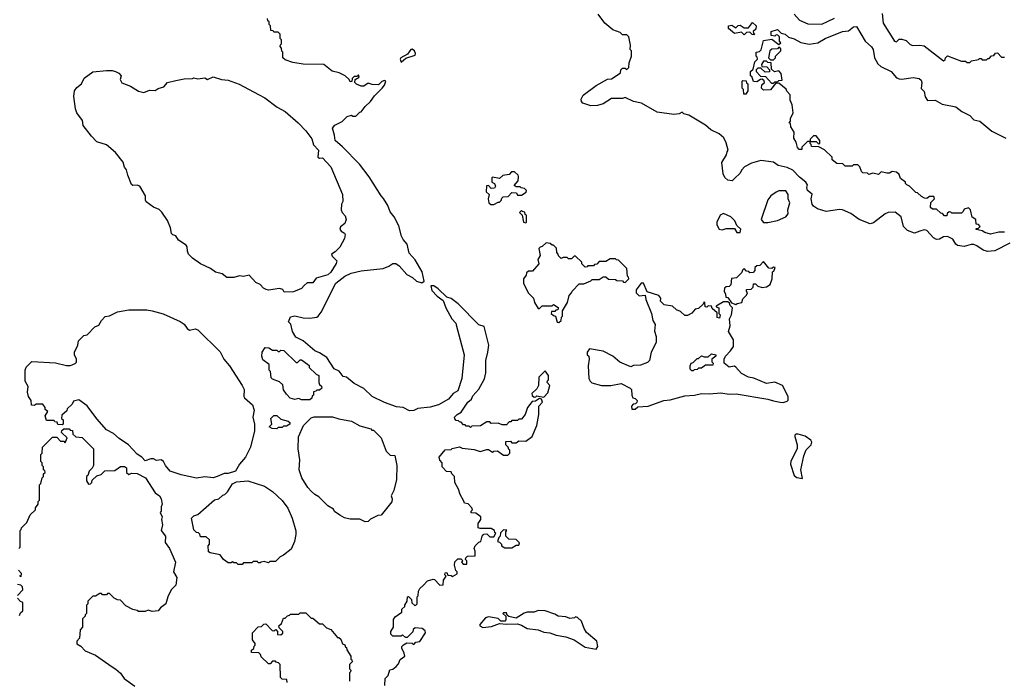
# Model space of a CAD drawing. Extents: x 1861455 to 2058065, y 200073 to 437907.
# Tile 297 of 574: x 1930097 to 1937215, y 375801 to 380580. Entities that reach past the tile are written whole.
import ezdxf

# ---------------------------------------------------------------- set-up
doc = ezdxf.new("R2010")
doc.units = 0

msp = doc.modelspace()

# ---------------------------------------------------------------- linework, layer by layer
at = {"layer": '0CON05XD'}
for points in [[(1937255, 378964.2), (1937145, 378907.1), (1937093, 378903), (1937062.2, 378912.2), (1937016.7, 378945), (1936995, 378952.9), (1936975, 378953.1), (1936925, 378938.5), (1936876.3, 378946.3), (1936864.3, 378955), (1936843.4, 378993.4), (1936805, 379010.5), (1936775, 379008.8), (1936745, 378991.8), (1936725, 378990.5), (1936702.5, 379002.5), (1936655, 379054.4), (1936635, 379059.4), (1936605, 379049.1), (1936565, 379036.1), (1936514.7, 379054.7), (1936487.1, 379085), (1936468, 379155), (1936425, 379186.9), (1936375, 379184.4), (1936353.7, 379176.3), (1936269.8, 379110.2), (1936245, 379104.1), (1936165, 379133.4), (1936105, 379177.9), (1936045.8, 379204.2), (1936023.7, 379206.3), (1935926.6, 379193.4), (1935865, 379212.9), (1935835, 379230.6), (1935825.4, 379245.4), (1935818.9, 379285), (1935826.7, 379316.7), (1935792.5, 379345), (1935786.7, 379365), (1935792, 379385), (1935780, 379405), (1935735, 379440.8), (1935685, 379492.5), (1935645, 379510.5), (1935579.2, 379525), (1935545, 379550.5), (1935455, 379562.2), (1935387, 379543), (1935337.5, 379515), (1935317.5, 379495), (1935303, 379467), (1935266.7, 379433.3), (1935246.4, 379413.6), (1935215, 379420), (1935195, 379437.5), (1935183.3, 379465), (1935173.6, 379546.4), (1935207, 379603), (1935210, 379625), (1935217.5, 379635), (1935205, 379690), (1935186.7, 379725), (1935152.5, 379755), (1935094.3, 379784.3), (1935055, 379816.2), (1934935, 379890), (1934898.3, 379898.3), (1934885, 379910), (1934865, 379900), (1934825, 379893.3), (1934705, 379911.9), (1934592.5, 379975), (1934535, 379987.1), (1934475, 380017.5), (1934455, 380009.2), (1934375, 380008.8), (1934315, 379972), (1934275, 379958.6), (1934225, 379957.1), (1934166.7, 379975), (1934157.7, 379987.7), (1934156, 380005), (1934170, 380035), (1934265, 380103.8), (1934345, 380150), (1934375, 380153.3), (1934415, 380177.5), (1934440, 380195), (1934443, 380217), (1934455, 380230), (1934475, 380230), (1934485, 380220), (1934500, 380235), (1934503, 380267), (1934520, 380315), (1934520, 380355), (1934510, 380365), (1934512.5, 380395), (1934500, 380455), (1934485, 380470), (1934455, 380470), (1934437, 380487), (1934385, 380507.5), (1934327.5, 380555), (1934279.3, 380619.3)], [(1935695, 380620), (1935735, 380576.7), (1935795, 380548.8), (1935895, 380548), (1935988.3, 380591.7)], [(1936331.2, 380625), (1936340, 380555), (1936420, 380425), (1936435, 380420), (1936455, 380440), (1936475, 380440), (1936505, 380430), (1936535, 380400), (1936553.6, 380393.6), (1936605, 380396.2), (1936635, 380390), (1936775, 380282.5), (1936788.3, 380291.7), (1936790, 380305), (1936805, 380317.5), (1936905, 380280), (1936935, 380280), (1936945, 380270), (1936965, 380270), (1936978.3, 380281.7), (1937027, 380293), (1937035, 380300), (1937048.3, 380298.3), (1937055, 380290), (1937085, 380290), (1937095, 380300), (1937105, 380300), (1937121.7, 380318.3), (1937138.3, 380321.7), (1937151.7, 380338.3), (1937165, 380340), (1937195, 380310), (1937215, 380310)], [(1933013, 376487), (1933045, 376520), (1933085, 376532.5), (1933095, 376530), (1933135, 376490), (1933158.3, 376491.7), (1933160, 376525), (1933180, 376555), (1933170, 376565), (1933171.7, 376578.3), (1933185, 376580), (1933191.7, 376561.7), (1933215, 376560), (1933225, 376552.5), (1933258.3, 376571.7), (1933260, 376585), (1933250, 376595), (1933240, 376635), (1933241.7, 376658.3), (1933265, 376680), (1933285, 376680), (1933300, 376665), (1933290, 376655), (1933301.7, 376641.7), (1933328.3, 376641.7), (1933330, 376665), (1933320, 376675), (1933321.7, 376688.3), (1933335, 376700), (1933388.3, 376701.7), (1933390, 376735), (1933382.5, 376755), (1933390, 376775), (1933415, 376800), (1933430, 376805), (1933440, 376845), (1933451.7, 376858.3), (1933475, 376860), (1933495, 376840), (1933525, 376840), (1933540, 376865), (1933531.7, 376871.7), (1933530, 376885), (1933505, 376900), (1933425, 376900), (1933410, 376905), (1933410, 376935), (1933430, 376965), (1933430, 376985), (1933395, 377010), (1933361.7, 377011.7), (1933360, 377025), (1933370, 377035), (1933365, 377050), (1933338.3, 377078.3), (1933311.7, 377081.7), (1933308.3, 377098.3), (1933280, 377145), (1933270, 377185), (1933243, 377233), (1933240, 377275), (1933220, 377295), (1933215, 377310), (1933181.7, 377311.7), (1933150, 377345), (1933150, 377375), (1933133, 377393), (1933130, 377415), (1933171.7, 377468.3), (1933215, 377470), (1933223, 377477), (1933275, 377490), (1933295, 377480), (1933381.7, 377471.7), (1933425, 377457.5), (1933475, 377470), (1933485, 377470), (1933515, 377452.5), (1933525, 377460), (1933551.7, 377461.7), (1933595, 377430), (1933625, 377430), (1933640, 377445), (1933640, 377465), (1933631.7, 377471.7), (1933628.3, 377488.3), (1933610, 377505), (1933611.7, 377528.3), (1933645, 377530), (1933655, 377520), (1933685, 377520), (1933705, 377532.5), (1933755, 377530), (1933802.5, 377565), (1933836.4, 377643.6), (1933850, 377725), (1933850, 377785), (1933877, 377813), (1933870, 377835), (1933855, 377840), (1933825, 377820), (1933801.7, 377818.3), (1933767.5, 377775), (1933750, 377725), (1933725, 377690), (1933705, 377690), (1933695, 377680), (1933655, 377680), (1933648.3, 377671.7), (1933635, 377670), (1933615, 377650), (1933585, 377650), (1933555, 377662.5), (1933505, 377660), (1933495, 377670), (1933475, 377670), (1933427, 377643), (1933365, 377640), (1933355, 377630), (1933345, 377640), (1933325, 377640), (1933318.3, 377648.3), (1933305, 377650), (1933288.3, 377668.3), (1933275, 377670), (1933268.3, 377678.3), (1933251.7, 377681.7), (1933241.7, 377691.7), (1933240, 377705), (1933260, 377725), (1933289.3, 377740.7), (1933337, 377813), (1933362.5, 377835), (1933371.7, 377858.3), (1933415, 377907.5), (1933457.7, 377982.3), (1933466, 378025), (1933465.8, 378115), (1933482, 378175), (1933487.1, 378225), (1933455, 378360), (1933415, 378372.5), (1933267.5, 378525), (1933215, 378562.5), (1933185, 378572.5), (1933123, 378633), (1933090, 378655), (1933070, 378655), (1933075, 378620), (1933115, 378580), (1933158.8, 378548.8), (1933176.7, 378495), (1933221.2, 378415), (1933248.8, 378385), (1933251.7, 378371.7), (1933308.8, 378155), (1933293.8, 377985), (1933263.3, 377895), (1933231.2, 377875), (1933196.1, 377833.9), (1933125, 377793.3), (1933065, 377776.7), (1932975, 377767.5), (1932946.4, 377753.6), (1932915, 377750), (1932870, 377775), (1932820.7, 377780.7), (1932735, 377810), (1932643.9, 377853.9), (1932585, 377912.5), (1932515, 377947.5), (1932460, 377995), (1932435, 378000), (1932406.4, 378036.4), (1932370, 378055), (1932316.4, 378136.4), (1932265, 378170), (1932230, 378185), (1932147, 378257), (1932093.6, 378283.6), (1932070, 378325), (1932057, 378377), (1932040, 378395), (1932055, 378430), (1932085, 378437.5), (1932145, 378422.5), (1932195, 378420), (1932245, 378427.5), (1932253.9, 378436.1), (1932276.7, 378465), (1932382.5, 378675), (1932447.5, 378725), (1932494.2, 378745.8), (1932565, 378764), (1932725, 378780), (1932765, 378796.7), (1932795, 378817.5), (1932815, 378817.5), (1932839.3, 378799.3), (1932895, 378736.7), (1932935.8, 378715.8), (1932965, 378688.8), (1933005, 378677.5), (1933021.7, 378688.3), (1933006.7, 378755), (1932955, 378842.5), (1932911.7, 378891.7), (1932896.7, 378955), (1932869.3, 378989.3), (1932857.5, 379015), (1932837.7, 379087.7), (1932802.7, 379152.7), (1932775, 379190), (1932758.8, 379235), (1932726.8, 379286.8), (1932708.8, 379305), (1932624.3, 379444.3), (1932554.4, 379534.4), (1932431.2, 379661.2), (1932377.5, 379705), (1932373.3, 379745), (1932357.5, 379795), (1932375, 379817.5), (1932427.3, 379842.7), (1932465, 379878.8), (1932495, 379890), (1932505, 379882.5), (1932527, 379883), (1932555, 379910), (1932566.4, 379913.6), (1932595, 379952.5), (1932633, 379987), (1932660.7, 380029.3), (1932717.5, 380085), (1932733.3, 380106.7), (1932742.5, 380135), (1932735, 380140), (1932715, 380132.5), (1932691.7, 380108.3), (1932645, 380110), (1932615, 380120), (1932585, 380100), (1932565, 380100), (1932532.5, 380112.5), (1932520, 380125), (1932521.7, 380148.3), (1932550, 380165), (1932545, 380180), (1932535, 380170), (1932515, 380170), (1932500, 380155), (1932498.3, 380131.7), (1932485, 380130), (1932478.3, 380148.3), (1932450, 380175), (1932406.4, 380196.4), (1932355, 380207.5), (1932295, 380256), (1932145, 380258.8), (1932070.7, 380270.7), (1932015, 380290), (1932000, 380305), (1932000, 380345), (1931991.7, 380351.7), (1931990, 380375), (1931980, 380385), (1931981.7, 380398.3), (1931990, 380405), (1931990, 380435), (1931980, 380445), (1931980, 380475), (1931965, 380490), (1931935, 380490), (1931928.3, 380498.3), (1931911.7, 380501.7), (1931910, 380535), (1931900, 380545), (1931900, 380565), (1931891.7, 380571.7), (1931888.3, 380588.3)], [(1935405, 380470), (1935391.7, 380471.7), (1935375, 380490), (1935351.7, 380488.3), (1935335, 380470), (1935315, 380490), (1935265, 380480), (1935220, 380515), (1935220, 380535), (1935245, 380540), (1935275, 380520), (1935291.7, 380538.3), (1935305, 380540), (1935335, 380520), (1935365, 380520), (1935395, 380560), (1935420, 380535), (1935418.3, 380511.7), (1935400, 380495), (1935401.7, 380481.7), (1935410, 380475), (1935405, 380470)], [(1937215, 379042.9), (1937175, 379043.8), (1937115, 379027.5), (1937075, 379040), (1937053.8, 379053.8), (1937011.7, 379061.7), (1937011.7, 379068.3), (1937025, 379070), (1937040, 379085), (1937028.3, 379098.3), (1937011.7, 379101.7), (1937010, 379135), (1936981.7, 379151.7), (1936970, 379205), (1936955, 379220), (1936925, 379210), (1936918.3, 379191.7), (1936905, 379180), (1936835, 379180), (1936828.3, 379188.3), (1936815, 379190), (1936801.7, 379178.3), (1936798.3, 379161.7), (1936781.7, 379161.7), (1936768.3, 379178.3), (1936755, 379180), (1936725, 379210), (1936695, 379210), (1936681.7, 379221.7), (1936683, 379257), (1936710, 379285), (1936705, 379300), (1936675, 379300), (1936655, 379287.5), (1936638.3, 379288.3), (1936615, 379300), (1936588.3, 379328.3), (1936575, 379330), (1936530, 379375), (1936510, 379385), (1936500, 379395), (1936500, 379405), (1936465, 379430), (1936455, 379460), (1936435, 379477.5), (1936405, 379482.5), (1936385, 379470), (1936365, 379470), (1936325, 379480), (1936305, 379460), (1936265, 379470), (1936235, 379460), (1936225, 379470), (1936191.7, 379471.7), (1936181.7, 379481.7), (1936170, 379515), (1936155, 379530), (1936125, 379530), (1936115, 379520), (1936065, 379520), (1936047, 379537), (1936005, 379540), (1935970, 379565), (1935970, 379585), (1935915, 379637.5), (1935875, 379660), (1935821.7, 379661.7), (1935818.3, 379678.3), (1935810, 379685), (1935810, 379700), (1935855, 379700), (1935871.7, 379681.7), (1935880, 379685), (1935880, 379705), (1935855, 379740), (1935835, 379740), (1935810, 379715), (1935810, 379700), (1935791.7, 379698.3), (1935751.7, 379658.3), (1935750, 379640), (1935731.7, 379641.7), (1935720, 379655), (1935710, 379695), (1935693, 379723), (1935696.4, 379766.4), (1935672.5, 379805), (1935668.3, 379828.3), (1935660, 379835), (1935670, 379845), (1935670, 379865), (1935687.5, 379905), (1935680, 379965), (1935667, 379997), (1935667, 380037), (1935641.7, 380061.7), (1935638.3, 380078.3), (1935585, 380120), (1935561.7, 380118.3), (1935525, 380072.5), (1935475, 380070), (1935460, 380085), (1935461.7, 380108.3), (1935480, 380125), (1935478.3, 380138.3), (1935465, 380150), (1935451.7, 380148.3), (1935425, 380130), (1935401.7, 380131.7), (1935388.3, 380168.3), (1935380, 380175), (1935380, 380205), (1935398.3, 380221.7), (1935410, 380275), (1935430, 380295), (1935428.3, 380308.3), (1935420, 380315), (1935420, 380345), (1935445, 380350), (1935457, 380363), (1935475, 380430), (1935535, 380440), (1935585, 380400), (1935598.3, 380411.7), (1935590, 380425), (1935590, 380455), (1935578.3, 380468.3), (1935565, 380470), (1935555, 380460), (1935530, 380465), (1935530, 380495), (1935575, 380510), (1935601.7, 380481.7), (1935630, 380475), (1935655, 380452.5), (1935695, 380442.5), (1935744.4, 380414.4), (1935805, 380402), (1935867.3, 380412.7), (1935920, 380445), (1936045, 380493.8), (1936089.5, 380500.5), (1936125, 380527.5), (1936145, 380530), (1936208.8, 380425), (1936255, 380383.3), (1936265.8, 380365), (1936277.1, 380305), (1936301.2, 380261.2), (1936322.5, 380242.5), (1936396, 380205), (1936435, 380160), (1936455, 380151.2), (1936475, 380148.8), (1936555, 380161.2), (1936600, 380155), (1936613.6, 380143.6), (1936618, 380125), (1936613, 380083), (1936635, 380060), (1936643, 380023), (1936660, 379995), (1936715, 379996.7), (1936765, 379970), (1936865, 379948.8), (1936906.4, 379916.4), (1936965, 379886.2), (1936995, 379856.7), (1937037.5, 379845), (1937124.3, 379774.3), (1937225, 379723.8)], [(1935545, 380290), (1935560, 380305), (1935560, 380315), (1935600, 380355), (1935598.3, 380368.3), (1935585, 380380), (1935575, 380370), (1935533, 380367), (1935520, 380355), (1935510, 380305), (1935525, 380290), (1935545, 380290)], [(1932855, 380273.8), (1932889.3, 380300.7), (1932955.6, 380324.4), (1932959.2, 380335), (1932950, 380355), (1932935, 380366), (1932925, 380363.3), (1932900, 380330), (1932851.2, 380305), (1932846.2, 380295), (1932855, 380273.8)], [(1935545, 380120), (1935555, 380130), (1935575, 380130), (1935585, 380140), (1935608.3, 380141.7), (1935601.7, 380191.7), (1935585, 380210), (1935552.5, 380202.5), (1935531.7, 380221.7), (1935528.3, 380268.3), (1935505, 380270), (1935495, 380280), (1935475, 380280), (1935460, 380255), (1935461.7, 380241.7), (1935498.3, 380238.3), (1935518.3, 380218.3), (1935518.3, 380201.7), (1935485, 380200), (1935455, 380230), (1935431.7, 380228.3), (1935421.7, 380218.3), (1935420, 380205), (1935451.7, 380171.7), (1935488.3, 380168.3), (1935531.7, 380121.7), (1935545, 380120)], [(1932008.3, 378608.3), (1931998.3, 378628.3), (1931975.5, 378635.5), (1931895, 378623.8), (1931877.7, 378627.7), (1931858.8, 378638.8), (1931836.2, 378665), (1931805, 378678.8), (1931755, 378731.2), (1931715, 378721.1), (1931685, 378728.1), (1931645, 378714), (1931595, 378716.2), (1931560.8, 378740.8), (1931512.6, 378752.6), (1931475, 378781.2), (1931405, 378813.8), (1931346.7, 378855), (1931316.7, 378885), (1931308.8, 378905), (1931307.1, 378937.1), (1931299.5, 378949.5), (1931246, 378986), (1931225, 379016.7), (1931205, 379022.5), (1931193.9, 379033.9), (1931186.2, 379075), (1931165, 379126.7), (1931125, 379188), (1931105, 379207.5), (1931065, 379224), (1931011.2, 379261.2), (1931005.5, 379275), (1931006.9, 379306.9), (1930965, 379375.8), (1930945, 379384), (1930915, 379380), (1930905, 379387.5), (1930878.8, 379455), (1930870, 379495), (1930854.1, 379514.1), (1930845, 379550), (1930788.3, 379618.3), (1930723.8, 379673.8), (1930655, 379697.5), (1930615, 379737.5), (1930556.7, 379815), (1930551.7, 379851.7), (1930510, 379905), (1930500, 379935), (1930488.8, 380025), (1930493.8, 380065), (1930510.5, 380089.5), (1930542.5, 380115), (1930563.6, 380156.4), (1930625, 380202.5), (1930725, 380212.5), (1930765, 380212.5), (1930790, 380205), (1930813, 380193), (1930830, 380175), (1930823, 380147), (1930835, 380122), (1930897.9, 380097.9), (1930955, 380063.3), (1930995, 380052.5), (1931035, 380070), (1931075, 380066.7), (1931098, 380082), (1931140, 380095), (1931165, 380125.8), (1931225, 380141.2), (1931287, 380153), (1931346.1, 380153.9), (1931355, 380160), (1931385, 380153.3), (1931435, 380160), (1931455, 380147.5), (1931495, 380167.5), (1931555, 380147.5), (1931605, 380143.3), (1931683.2, 380113.2), (1931822, 380038), (1931868.8, 380015), (1931958.3, 379948.3), (1932016.2, 379915), (1932108.8, 379835), (1932165, 379776.2), (1932208.3, 379718.3), (1932220, 379675), (1932256.2, 379635), (1932252.5, 379585), (1932265, 379577.5), (1932285, 379580), (1932346.2, 379515), (1932430, 379315), (1932432.5, 379265), (1932423.9, 379246.1), (1932421.2, 379205), (1932427.5, 379185), (1932450.7, 379160.7), (1932456.7, 379135), (1932446.7, 379105), (1932415, 379081.2), (1932411.4, 379065), (1932420.9, 379050.9), (1932445.7, 379035.7), (1932450, 379025), (1932443.9, 378996.1), (1932410, 378935), (1932378.1, 378901.9), (1932352, 378885), (1932355, 378870), (1932388.8, 378835), (1932383.9, 378816.1), (1932345, 378753.3), (1932325, 378733.8), (1932239.7, 378710.3), (1932215, 378676.7), (1932175, 378676), (1932153.4, 378656.6), (1932134, 378636), (1932075, 378612.5), (1932008.3, 378608.3)], [(1935345, 380040), (1935331.7, 380041.7), (1935330, 380075), (1935320, 380085), (1935320, 380135), (1935325, 380140), (1935348.3, 380138.3), (1935351.7, 380121.7), (1935360, 380115), (1935360, 380065), (1935345, 380040)], [(1933525, 379242.5), (1933555, 379260), (1933565, 379260), (1933578.3, 379271.7), (1933581.7, 379288.3), (1933591.7, 379298.3), (1933628.3, 379301.7), (1933655, 379330), (1933688.3, 379328.3), (1933695, 379310), (1933725, 379310), (1933757, 379333), (1933760, 379345), (1933745, 379360), (1933723, 379363), (1933715, 379370), (1933685, 379370), (1933671.7, 379381.7), (1933700, 379415), (1933702.5, 379445), (1933700, 379455), (1933675, 379480), (1933651.7, 379478.3), (1933635, 379460), (1933588.3, 379451.7), (1933565, 379430), (1933515, 379440), (1933510, 379435), (1933510, 379405), (1933530, 379395), (1933537.5, 379375), (1933528.3, 379361.7), (1933505, 379360), (1933485, 379380), (1933471.7, 379378.3), (1933470, 379335), (1933490, 379315), (1933483.3, 379285), (1933487.5, 379255), (1933503, 379243), (1933525, 379242.5)], [(1935505, 379112.5), (1935575, 379126.7), (1935636.1, 379153.9), (1935652.5, 379175), (1935650, 379205), (1935663.3, 379255), (1935653.3, 379285), (1935653.3, 379315), (1935635, 379342.5), (1935585, 379342.5), (1935565, 379332.5), (1935527.5, 379305), (1935504.1, 379275.9), (1935457.5, 379135), (1935473, 379113), (1935505, 379112.5)], [(1933755, 379110), (1933760, 379115), (1933760, 379165), (1933751.7, 379171.7), (1933748.3, 379188.3), (1933731.7, 379191.7), (1933725, 379200), (1933710, 379185), (1933730, 379165), (1933740, 379115), (1933755, 379110)], [(1935305, 379040), (1935310, 379065), (1935281.7, 379091.7), (1935267.5, 379125), (1935237.5, 379155), (1935185, 379178.8), (1935160, 379165), (1935137.5, 379115), (1935137.5, 379095), (1935153.6, 379063.6), (1935175, 379060), (1935205, 379070), (1935265, 379070), (1935281.7, 379041.7), (1935305, 379040)], [(1933995, 378390), (1934010, 378405), (1934013, 378427), (1934020, 378435), (1934020, 378475), (1934057.5, 378535), (1934070, 378585), (1934087, 378603), (1934090, 378615), (1934141.7, 378668.3), (1934175, 378670), (1934225, 378690), (1934235, 378700), (1934285, 378700), (1934315, 378720), (1934335, 378720), (1934353, 378703), (1934405, 378700), (1934413, 378693), (1934455, 378690), (1934461.7, 378681.7), (1934475, 378680), (1934500, 378705), (1934498.3, 378718.3), (1934490, 378725), (1934485, 378780), (1934425, 378840), (1934411.7, 378841.7), (1934405, 378850), (1934365, 378850), (1934335, 378830), (1934285, 378830), (1934268.3, 378811.7), (1934251.7, 378808.3), (1934245, 378800), (1934205, 378800), (1934198.3, 378791.7), (1934185, 378790), (1934160, 378815), (1934160, 378825), (1934115, 378870), (1934105, 378870), (1934085, 378850), (1934065, 378850), (1934055, 378860), (1934025, 378860), (1934011.7, 378851.7), (1933991.7, 378871.7), (1933990, 378885), (1933980, 378895), (1933978.3, 378928.3), (1933955, 378950), (1933945, 378950), (1933931.7, 378961.7), (1933903, 378967), (1933875, 378940), (1933860, 378935), (1933850, 378925), (1933860, 378875), (1933842.5, 378845), (1933850, 378815), (1933805, 378760), (1933775, 378760), (1933761.7, 378748.3), (1933758.3, 378731.7), (1933740, 378705), (1933740, 378675), (1933773, 378603), (1933810, 378565), (1933817.5, 378535), (1933845, 378490), (1933855, 378490), (1933875, 378510), (1933945, 378510), (1933955, 378520), (1933988.3, 378498.3), (1933990, 378485), (1933985, 378480), (1933971.7, 378478.3), (1933965, 378470), (1933941.7, 378468.3), (1933940, 378455), (1933955, 378440), (1933970, 378435), (1933981.7, 378391.7), (1933995, 378390)], [(1935275, 378520), (1935283, 378527), (1935316.4, 378533.6), (1935325, 378560), (1935351.7, 378588.3), (1935357.5, 378605), (1935350, 378615), (1935351.7, 378628.3), (1935385, 378630), (1935400, 378645), (1935401.7, 378668.3), (1935415, 378670), (1935431.7, 378651.7), (1935465, 378642.5), (1935495, 378647.5), (1935522.5, 378665), (1935537.5, 378705), (1935540, 378755), (1935548.3, 378761.7), (1935558.3, 378788.3), (1935545, 378790), (1935535, 378780), (1935511.7, 378781.7), (1935475, 378830), (1935448.3, 378801.7), (1935425, 378800), (1935411.7, 378788.3), (1935410, 378765), (1935398.3, 378751.7), (1935375, 378750), (1935368.3, 378758.3), (1935351.7, 378761.7), (1935335, 378780), (1935321.7, 378768.3), (1935318.3, 378751.7), (1935278.3, 378711.7), (1935241.7, 378708.3), (1935238.3, 378661.7), (1935225, 378650), (1935203, 378647), (1935191.7, 378638.3), (1935190, 378615), (1935200, 378595), (1935201.7, 378571.7), (1935215, 378570), (1935241.7, 378531.7), (1935275, 378520)], [(1934521.7, 377761.7), (1934545, 377762.5), (1934565, 377780), (1934640, 377785), (1934754.4, 377825.6), (1934799.1, 377830.9), (1934905, 377860), (1934975, 377862.9), (1935025, 377877.1), (1935083, 377873), (1935165, 377881.4), (1935225, 377871.4), (1935275.9, 377874.1), (1935505, 377836), (1935545, 377822), (1935595, 377814), (1935615, 377811.2), (1935645, 377820), (1935651.7, 377828.3), (1935652.5, 377855), (1935610, 377935), (1935555, 377957.5), (1935495, 377947.5), (1935405, 377986.2), (1935364.2, 377994.2), (1935315, 378021.2), (1935275, 378067.5), (1935265, 378072.5), (1935225, 378067.5), (1935190, 378095), (1935190, 378125), (1935200, 378145), (1935236.4, 378183.6), (1935257, 378217), (1935257.5, 378265), (1935220, 378325), (1935232.5, 378365), (1935227.5, 378415), (1935242.5, 378445), (1935250, 378495), (1935231.7, 378511.7), (1935228.3, 378528.3), (1935215, 378540), (1935185, 378540), (1935131.7, 378508.3), (1935131.7, 378501.7), (1935150, 378495), (1935150, 378455), (1935160, 378445), (1935155, 378420), (1935140, 378425), (1935138.3, 378458.3), (1935101.7, 378491.7), (1935098.3, 378508.3), (1935075, 378510), (1935065, 378500), (1935051.7, 378501.7), (1935050, 378535), (1935045, 378540), (1935038.3, 378521.7), (1935005, 378490), (1934980, 378485), (1934955, 378457.5), (1934925, 378440), (1934905, 378440), (1934875, 378470), (1934845, 378480), (1934817, 378507), (1934755, 378517.5), (1934730, 378545), (1934732.5, 378565), (1934717.5, 378585), (1934631.7, 378611.7), (1934607.5, 378675), (1934590, 378675), (1934553, 378627), (1934553.6, 378603.6), (1934575, 378582.5), (1934618.3, 378588.3), (1934622.5, 378555), (1934663.3, 378455), (1934673.6, 378403.6), (1934690, 378375), (1934686.4, 378326.4), (1934698.3, 378288.3), (1934697.5, 378245), (1934662.5, 378175), (1934650, 378115), (1934635, 378100), (1934585, 378080), (1934535, 378077.5), (1934515, 378070), (1934435, 378102.5), (1934385, 378146.7), (1934315, 378183.3), (1934215, 378200), (1934200, 378175), (1934200, 378155), (1934210, 378145), (1934212.5, 378125), (1934207.5, 378075), (1934210, 377985), (1934220, 377965), (1934233, 377953), (1934303.6, 377933.6), (1934370, 377935), (1934445, 377947.5), (1934510, 377915), (1934520, 377905), (1934522.5, 377865), (1934530, 377845), (1934545, 377840), (1934560, 377825), (1934558.3, 377811.7), (1934548.3, 377801.7), (1934531.7, 377798.3), (1934520, 377785), (1934521.7, 377761.7)], [(1931375, 377264), (1931265, 377286.7), (1931185, 377313.3), (1931150, 377355), (1931137.5, 377385), (1931120, 377395), (1931085, 377392.5), (1931065, 377402.5), (1931045, 377402.5), (1931005, 377390), (1930980, 377415), (1930945, 377437.5), (1930882.5, 377505), (1930815, 377550), (1930775, 377587.5), (1930725, 377612.5), (1930653.6, 377693.6), (1930585, 377787.5), (1930525, 377830), (1930485, 377820), (1930475, 377800), (1930440, 377765), (1930438.3, 377751.7), (1930401.7, 377718.3), (1930400, 377695), (1930410, 377685), (1930410, 377655), (1930405, 377650), (1930371.7, 377651.7), (1930368.3, 377668.3), (1930351.7, 377671.7), (1930345, 377680), (1930291.7, 377681.7), (1930280, 377715), (1930300, 377745), (1930280, 377760), (1930280, 377775), (1930265, 377800), (1930215, 377800), (1930205, 377790), (1930181.7, 377791.7), (1930180, 377825), (1930160, 377855), (1930152.5, 377885), (1930157, 377927), (1930137.5, 377965), (1930137.5, 378045), (1930143.6, 378066.4), (1930185, 378107.5), (1930355, 378098.8), (1930435, 378077.5), (1930465, 378077.5), (1930497, 378093), (1930507, 378103), (1930507.5, 378125), (1930492.5, 378155), (1930492.5, 378175), (1930517.5, 378225), (1930523, 378257), (1930560, 378295), (1930585, 378300), (1930640.7, 378359.3), (1930669.3, 378370.7), (1930687, 378403), (1930715, 378432.5), (1930745, 378437.5), (1930803.9, 378466.1), (1930885, 378480), (1931015, 378480), (1931055, 378473.3), (1931135, 378451.2), (1931255.9, 378395.9), (1931285, 378377.5), (1931306.7, 378345), (1931324.2, 378334.2), (1931365, 378343.8), (1931385, 378336.2), (1931545, 378176.2), (1931573.4, 378123.4), (1931612.9, 378075), (1931706, 377935), (1931720, 377905), (1931717.5, 377855), (1931722.5, 377845), (1931780, 377795), (1931792.5, 377755), (1931783.3, 377705), (1931793.3, 377655), (1931793.3, 377605), (1931765, 377487.5), (1931728.8, 377415), (1931686.7, 377365), (1931656.4, 377313.6), (1931605, 377296.7), (1931573.9, 377296.1), (1931524.1, 377275.9), (1931495, 377266.7), (1931435, 377273.3), (1931375, 377264)], [(1932195, 377830), (1932135, 377830), (1932115, 377840), (1932085, 377832.5), (1932053, 377843), (1932025, 377870), (1932003, 377903), (1931998.3, 377938.3), (1931975, 377960), (1931925, 377980), (1931915, 377990), (1931910, 378035), (1931900, 378045), (1931900, 378085), (1931855, 378120), (1931847.5, 378145), (1931850, 378175), (1931871.7, 378208.3), (1931897, 378207), (1931925, 378190), (1931955, 378190), (1931965, 378180), (1931975, 378180), (1931985, 378190), (1932007, 378187), (1932095, 378100), (1932105, 378100), (1932125, 378120), (1932135, 378120), (1932178.3, 378088.3), (1932188.3, 378078.3), (1932190, 378065), (1932240, 378015), (1932260, 378005), (1932260, 377955), (1932265, 377940), (1932278.3, 377928.3), (1932280, 377915), (1932265, 377900), (1932245, 377900), (1932238.3, 377891.7), (1932221.7, 377888.3), (1932220, 377865), (1932211.7, 377858.3), (1932208.3, 377841.7), (1932195, 377830)], [(1934965, 378040), (1934955, 378040), (1934943, 378053), (1934943, 378077), (1934950, 378095), (1934965, 378100), (1934995, 378130), (1935005, 378130), (1935025, 378147.5), (1935045, 378140), (1935075, 378140), (1935098.3, 378161.7), (1935130, 378155), (1935130, 378145), (1935100, 378125), (1935100, 378105), (1935110, 378095), (1935108.3, 378081.7), (1935055, 378080), (1935025, 378060), (1935005, 378060), (1934995, 378050), (1934971.7, 378048.3), (1934965, 378040)], [(1933885, 377850), (1933915, 377880), (1933930, 377935), (1933910, 377955), (1933911.7, 377968.3), (1933920, 377975), (1933920, 378005), (1933895, 378040), (1933850, 377995), (1933847.5, 377935), (1933835, 377910), (1933800, 377875), (1933801.7, 377861.7), (1933815, 377850), (1933828.3, 377851.7), (1933835, 377860), (1933885, 377850)], [(1931955, 377620), (1931923, 377623), (1931900, 377635), (1931920, 377655), (1931912.5, 377695), (1931935, 377717.5), (1931955, 377717.5), (1931985, 377690), (1932037, 377677), (1932050, 377665), (1932050, 377655), (1932025, 377640), (1932005, 377640), (1931995, 377630), (1931965, 377630), (1931955, 377620)], [(1932595, 376947.5), (1932555, 376967.5), (1932485, 376967.5), (1932445, 376977.5), (1932410, 376995), (1932373.6, 377023.6), (1932365, 377040), (1932323.6, 377063.6), (1932259.3, 377129.3), (1932230, 377145), (1932207, 377167), (1932180, 377195), (1932137.5, 377265), (1932117.5, 377325), (1932122.5, 377395), (1932110, 377475), (1932113, 377563), (1932147.5, 377645), (1932205, 377700), (1932225, 377706.7), (1932358.3, 377708.3), (1932405, 377693.3), (1932495, 377676.7), (1932555, 377642.5), (1932635, 377620), (1932641.7, 377611.7), (1932655, 377610), (1932710, 377555), (1932745, 377460), (1932775, 377430), (1932808.3, 377428.3), (1932822.5, 377355), (1932820, 377255), (1932802.5, 377175), (1932782.5, 377135), (1932790, 377115), (1932787, 377093), (1932710, 376995), (1932685, 376992.5), (1932633, 376967), (1932615, 376950), (1932595, 376947.5)], [(1930090, 376755), (1930100, 376765), (1930100, 376885), (1930108.3, 376891.7), (1930110, 376905), (1930148.3, 376941.7), (1930171.7, 376998.3), (1930210, 377035), (1930211.7, 377048.3), (1930230, 377075), (1930230, 377095), (1930240, 377105), (1930240, 377215), (1930250, 377225), (1930260, 377265), (1930270, 377275), (1930270, 377295), (1930280, 377305), (1930278.3, 377318.3), (1930270, 377325), (1930270, 377345), (1930260, 377355), (1930260, 377375), (1930250, 377385), (1930250, 377435), (1930260, 377445), (1930261.7, 377488.3), (1930335, 377560), (1930365, 377560), (1930391.7, 377531.7), (1930415, 377530), (1930425, 377520), (1930440, 377555), (1930400, 377595), (1930401.7, 377608.3), (1930415, 377620), (1930455, 377620), (1930461.7, 377611.7), (1930478.3, 377608.3), (1930481.7, 377581.7), (1930501.7, 377561.7), (1930548.3, 377558.3), (1930630, 377475), (1930630, 377355), (1930620, 377335), (1930600, 377315), (1930588.3, 377281.7), (1930580, 377275), (1930580, 377245), (1930595, 377220), (1930608.3, 377221.7), (1930618.3, 377231.7), (1930621.7, 377248.3), (1930655, 377280), (1930685, 377290), (1930713, 377317), (1930785, 377320), (1930825, 377347.5), (1930855, 377347.5), (1930868.3, 377338.3), (1930870, 377305), (1930885, 377290), (1930905, 377300), (1930945, 377297.5), (1931006.4, 377266.4), (1931077, 377157), (1931106.4, 377136.4), (1931120, 377115), (1931127.5, 377075), (1931120, 377055), (1931120, 377025), (1931112.5, 377015), (1931127.5, 376985), (1931122.5, 376965), (1931130, 376925), (1931120, 376885), (1931150, 376845), (1931148.3, 376798.3), (1931180, 376755), (1931222.5, 376655), (1931207.5, 376585), (1931233.3, 376545), (1931225, 376490), (1931191.2, 376455), (1931166.7, 376405), (1931152.5, 376355), (1931113.6, 376326.4), (1931097, 376303), (1931055, 376300), (1931025, 376307.5), (1931005, 376300), (1930955, 376300), (1930947, 376307), (1930915, 376312.5), (1930865, 376340), (1930825, 376380), (1930803, 376383), (1930780, 376395), (1930745, 376430), (1930731.7, 376428.3), (1930725, 376420), (1930695, 376420), (1930688.3, 376428.3), (1930675, 376430), (1930645, 376410), (1930625, 376410), (1930590, 376375), (1930590, 376355), (1930580, 376345), (1930580, 376285), (1930570, 376275), (1930570, 376265), (1930550, 376245), (1930550, 376185), (1930533, 376167), (1930530, 376105), (1930510, 376085), (1930510, 376065), (1930538.3, 376048.3), (1930570, 376015), (1930645, 375982.5), (1930765, 375900), (1930793, 375883), (1930825, 375852.5), (1930852.5, 375815), (1930929.3, 375759.3)], [(1935755, 377260), (1935744.5, 377325), (1935764.6, 377425.4), (1935782.7, 377467.3), (1935818.8, 377505), (1935823.3, 377525), (1935815, 377537.5), (1935775, 377566.7), (1935725, 377582.5), (1935708.3, 377581.7), (1935700, 377575), (1935700, 377565), (1935716.7, 377505), (1935716.7, 377475), (1935672.3, 377387.7), (1935670, 377365), (1935695, 377283.8), (1935715, 377268.6), (1935755, 377260)], [(1931705, 376640), (1931675, 376640), (1931665, 376650), (1931645, 376650), (1931635, 376657.5), (1931625, 376650), (1931605, 376650), (1931570, 376675), (1931545, 376710), (1931473, 376723), (1931461.7, 376731.7), (1931460, 376775), (1931470, 376785), (1931468.3, 376818.3), (1931445, 376840), (1931405, 376840), (1931398.3, 376858.3), (1931388.3, 376868.3), (1931375, 376870), (1931355, 376890), (1931340, 376975), (1931355, 376990), (1931385, 377000), (1931505, 377107.5), (1931537, 377113), (1931565, 377140), (1931580, 377145), (1931600, 377165), (1931635, 377222.5), (1931665, 377237.5), (1931745, 377243.3), (1931866.1, 377206.1), (1931925, 377167.5), (1931995, 377102.5), (1932035.9, 377045.9), (1932066.7, 376975), (1932093, 376883), (1932093.3, 376855), (1932082.5, 376805), (1932059.3, 376750.7), (1932005, 376707.5), (1931980, 376695), (1931945, 376660), (1931905, 376660), (1931895, 376650), (1931865, 376660), (1931843, 376657), (1931835, 376650), (1931821.7, 376651.7), (1931815, 376660), (1931785, 376660), (1931775, 376650), (1931715, 376650), (1931705, 376640)], [(1933655, 376760), (1933685, 376780), (1933705, 376780), (1933710, 376795), (1933685, 376820), (1933631.7, 376821.7), (1933610, 376845), (1933610, 376875), (1933618.3, 376888.3), (1933595, 376890), (1933571.7, 376868.3), (1933570, 376845), (1933560, 376835), (1933550, 376805), (1933565, 376800), (1933580, 376785), (1933580, 376775), (1933605, 376760), (1933655, 376760)], [(1930095, 376560), (1930108.3, 376551.7), (1930110, 376575), (1930088.3, 376598.3)], [(1930080, 376415), (1930120, 376455), (1930118.3, 376478.3), (1930105, 376490), (1930080, 376495)], [(1932737, 375763), (1932740, 375815), (1932760, 375835), (1932771.7, 375878.3), (1932795, 375882.5), (1932819.3, 375900.7), (1932835, 375920), (1932847, 375953), (1932880, 375975), (1932877, 375997), (1932860, 376035), (1932860, 376045), (1932871.7, 376058.3), (1932895, 376072.5), (1932935, 376070), (1932945, 376060), (1932961.7, 376078.3), (1932988.3, 376081.7), (1933030, 376145), (1933028.3, 376158.3), (1933007, 376177), (1932955, 376180), (1932941.7, 376168.3), (1932938.3, 376151.7), (1932898.3, 376111.7), (1932885, 376110), (1932865, 376130), (1932855, 376120), (1932795, 376120), (1932780, 376135), (1932780, 376155), (1932800, 376185), (1932798.3, 376241.7), (1932810.7, 376259.3), (1932860, 376295), (1932860, 376315), (1932880, 376335), (1932880, 376345), (1932897, 376373), (1932900, 376405), (1932908.3, 376408.3), (1932930, 376385), (1932932.5, 376362.5), (1932953, 376343), (1932960, 376345), (1932970, 376355), (1932970, 376405), (1932977, 376413), (1932980, 376445), (1932990, 376465), (1933013, 376487)], [(1930095, 376270), (1930101.7, 376288.3), (1930120, 376305), (1930120, 376365), (1930101.7, 376371.7), (1930080, 376395)], [(1932030, 375785), (1932028.3, 375808.3), (1931995, 375810), (1931981.7, 375821.7), (1931980, 375915), (1931968.3, 375928.3), (1931951.7, 375931.7), (1931945, 375940), (1931925, 375940), (1931908.3, 375921.7), (1931895, 375920), (1931841.7, 375971.7), (1931838.3, 375988.3), (1931825, 376000), (1931771.7, 376001.7), (1931771.7, 376018.3), (1931788.3, 376031.7), (1931791.7, 376048.3), (1931800, 376055), (1931798.3, 376068.3), (1931780, 376095), (1931780, 376145), (1931821.7, 376188.3), (1931845, 376190), (1931861.7, 376208.3), (1931875, 376210), (1931921.7, 376161.7), (1931935, 376160), (1931948.3, 376168.3), (1931960, 376155), (1931961.7, 376131.7), (1931985, 376130), (1931998.3, 376141.7), (1932000, 376155), (1931971.7, 376181.7), (1931970, 376195), (1931988.3, 376211.7), (1932005, 376250), (1932015, 376250), (1932031.7, 376268.3), (1932048.3, 376271.7), (1932055, 376280), (1932115, 376280), (1932125, 376290), (1932165, 376290), (1932205, 376250), (1932215, 376250), (1932265, 376210), (1932285, 376210), (1932315, 376180), (1932345, 376170), (1932395, 376110), (1932405, 376110), (1932418.3, 376098.3), (1932430, 376065), (1932448.3, 376058.3), (1932451.7, 376041.7), (1932458.3, 376038.3), (1932461.7, 376021.7), (1932490, 375975), (1932490, 375955), (1932498.3, 375948.3), (1932500, 375935), (1932480, 375915), (1932480, 375885), (1932490, 375875), (1932488.3, 375861.7), (1932480, 375855), (1932480, 375795)], [(1934265, 376027.5), (1934277, 376047), (1934268.8, 376085), (1934195, 376147.5), (1934177.5, 376175), (1934158.3, 376228.3), (1934130, 376255), (1934115, 376260), (1934107, 376253), (1934075, 376247.5), (1934045, 376260), (1933990, 376265), (1933965, 376280), (1933895, 376303.3), (1933845, 376306.7), (1933815, 376293.3), (1933765, 376293.3), (1933743.6, 376286.4), (1933685, 376250), (1933632.5, 376262.5), (1933621.7, 376271.7), (1933615, 376290), (1933595, 376290), (1933590, 376285), (1933610, 376265), (1933611.7, 376238.3), (1933605, 376230), (1933575, 376230), (1933555, 376247.5), (1933485, 376260), (1933465, 376252.5), (1933422.5, 376205), (1933422.5, 376195), (1933445, 376184.3), (1933508.3, 376191.7), (1933565, 376212.5), (1933615, 376207.5), (1933695, 376210), (1933725, 376201.2), (1933765.8, 376175.8), (1933845, 376165.8), (1933885, 376150), (1933930, 376145), (1933975, 376128.8), (1934045, 376116.2), (1934105, 376093.3), (1934185, 376040), (1934265, 376027.5)]]:
    msp.add_lwpolyline(points, dxfattribs=at)

doc.saveas('drawing.dxf')
